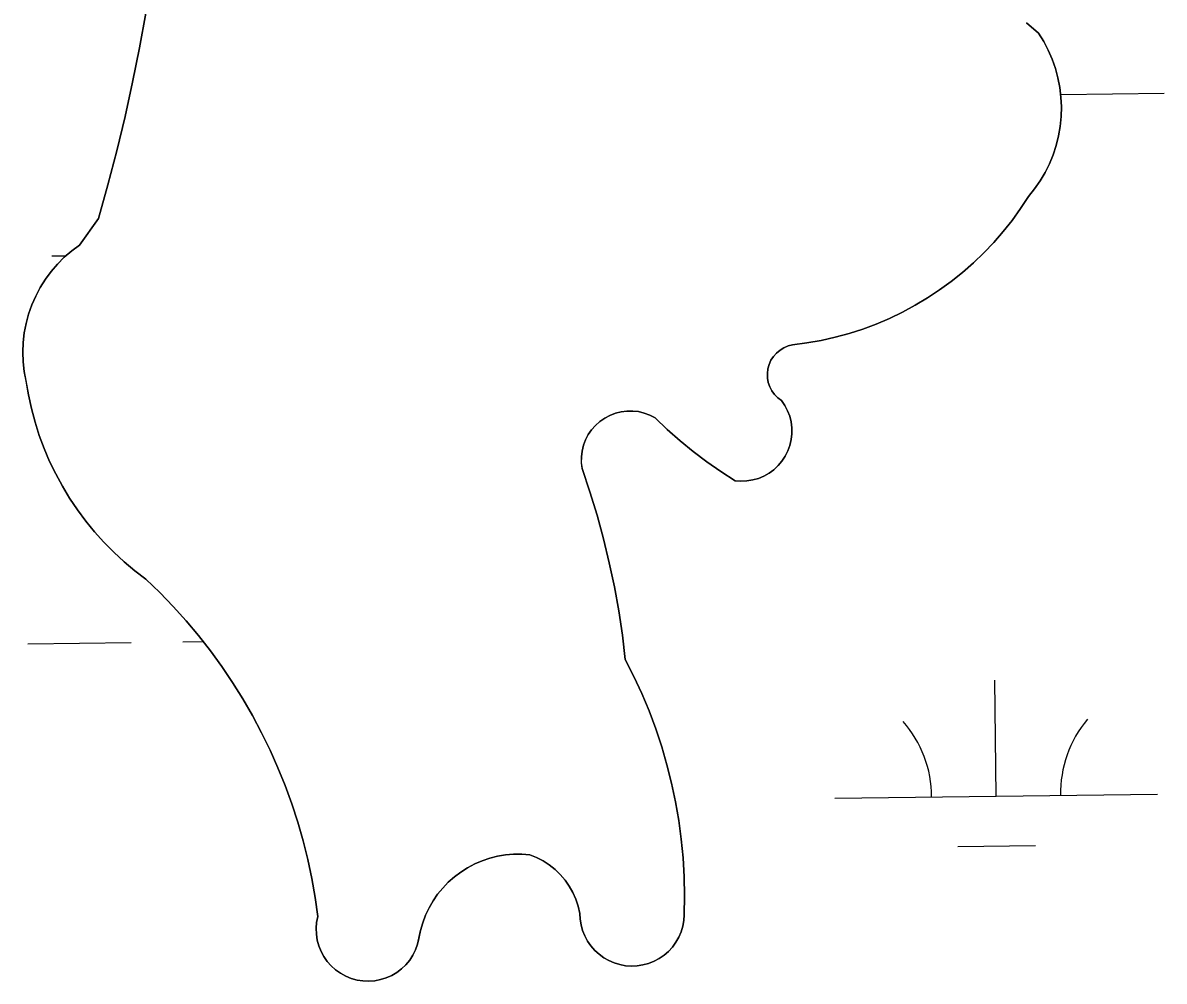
# Model space of a CAD drawing. Extents: x 3684037 to 3722149, y 433263 to 459021.
# Drawn here: x 3713780.4 to 3714133.9, y 450009.2 to 450306.2 of the extents above; entities that cross this region are included whole.
import ezdxf

# ---------------------------------------------------------------- set-up
doc = ezdxf.new("R2010")
doc.units = 0
doc.layers.add('V-TOPO-SHOR', color=7, linetype='Continuous')
doc.layers.add('V-WETL-SWMP', color=7, linetype='Continuous')

msp = doc.modelspace()

# ---------------------------------------------------------------- linework, layer by layer
at = {"layer": 'V-TOPO-SHOR'}
for points in [[(3713803.83, 450245.54), (3713806.79, 450256.02), (3713809.55, 450266.55), (3713812.09, 450277.14), (3713814.43, 450287.77), (3713816.56, 450298.45), (3713818.47, 450309.17)], [(3714091.29, 450306.22), (3714095.05, 450302.97), (3714096.64, 450300.39), (3714098.04, 450297.7), (3714099.24, 450294.92), (3714100.24, 450292.07), (3714101.03, 450289.15), (3714101.61, 450286.17), (3714101.96, 450283.17), (3714102.1, 450280.14), (3714102.02, 450277.11), (3714101.72, 450274.1), (3714101.21, 450271.12), (3714100.48, 450268.18), (3714099.54, 450265.3), (3714098.39, 450262.5), (3714097.04, 450259.79), (3714095.5, 450257.18), (3714093.78, 450254.69), (3714091.88, 450252.34), (3714089.44, 450248.6), (3714086.83, 450244.97), (3714084.06, 450241.47), (3714081.14, 450238.09), (3714078.06, 450234.86), (3714074.85, 450231.76), (3714071.49, 450228.82), (3714068, 450226.03), (3714064.39, 450223.4)], [(3713854.37, 450086.2), (3713851.56, 450091.49), (3713848.56, 450096.67), (3713845.39, 450101.75), (3713842.04, 450106.71), (3713838.53, 450111.55), (3713834.84, 450116.27), (3713830.99, 450120.86), (3713826.98, 450125.31), (3713822.83, 450129.61), (3713818.52, 450133.77), (3713815.07, 450136.4), (3713811.76, 450139.19), (3713808.58, 450142.13), (3713805.54, 450145.21), (3713802.64, 450148.44), (3713799.9, 450151.79), (3713797.32, 450155.27), (3713794.91, 450158.87), (3713792.67, 450162.58), (3713790.61, 450166.39), (3713788.72, 450170.29), (3713787.02, 450174.27), (3713785.51, 450178.33), (3713784.19, 450182.46), (3713783.07, 450186.64), (3713782.14, 450190.88), (3713781.42, 450195.15), (3713780.86, 450198.1), (3713780.52, 450201.08), (3713780.41, 450204.09), (3713780.52, 450207.09), (3713780.86, 450210.07), (3713781.42, 450213.03), (3713782.2, 450215.93), (3713783.19, 450218.76), (3713784.39, 450221.52), (3713785.8, 450224.17), (3713787.39, 450226.72), (3713789.18, 450229.13), (3713791.14, 450231.41), (3713793.26, 450233.53), (3713795.54, 450235.49), (3713797.96, 450237.28), (3713803.83, 450245.54)], [(3714064.39, 450223.4), (3714060.67, 450220.93), (3714056.84, 450218.64), (3714052.9, 450216.53), (3714048.88, 450214.6), (3714044.77, 450212.84), (3714040.59, 450211.28), (3714036.34, 450209.91), (3714032.03, 450208.74), (3714027.68, 450207.76), (3714023.28, 450206.98), (3714018.85, 450206.4), (3714017.48, 450206.05), (3714016.16, 450205.51), (3714014.95, 450204.77), (3714013.86, 450203.86), (3714012.92, 450202.79), (3714012.15, 450201.6), (3714011.57, 450200.3), (3714011.19, 450198.94), (3714011.02, 450197.53), (3714011.07, 450196.11), (3714011.32, 450194.71), (3714011.79, 450193.37), (3714012.45, 450192.11), (3714013.29, 450190.97), (3714014.29, 450189.96), (3714015.44, 450189.12), (3714016.46, 450187.61), (3714017.31, 450185.98), (3714017.95, 450184.27), (3714018.39, 450182.49), (3714018.61, 450180.67), (3714018.62, 450178.84), (3714018.41, 450177.02), (3714018, 450175.24), (3714017.37, 450173.52), (3714016.55, 450171.88), (3714015.54, 450170.35), (3714014.35, 450168.96), (3714013.01, 450167.71), (3714011.54, 450166.62), (3714009.94, 450165.72), (3714008.25, 450165.02), (3714006.49, 450164.51), (3714004.68, 450164.22), (3714002.85, 450164.14), (3714001.03, 450164.28), (3713996.58, 450167.11), (3713992.25, 450170.12), (3713988.05, 450173.3), (3713983.98, 450176.65), (3713980.04, 450180.16), (3713976.25, 450183.82), (3713974.63, 450184.65), (3713972.92, 450185.27), (3713971.15, 450185.69), (3713969.34, 450185.89), (3713967.52, 450185.87), (3713965.72, 450185.64), (3713963.96, 450185.19), (3713962.26, 450184.53), (3713960.65, 450183.68), (3713959.16, 450182.64), (3713957.8, 450181.43), (3713956.6, 450180.07), (3713955.57, 450178.57), (3713954.72, 450176.96), (3713954.07, 450175.26), (3713953.64, 450173.49), (3713953.41, 450171.69), (3713953.4, 450169.87), (3713953.62, 450168.06), (3713956.05, 450160.86), (3713958.28, 450153.59), (3713960.28, 450146.26), (3713962.07, 450138.88), (3713963.64, 450131.44), (3713964.99, 450123.96), (3713966.11, 450116.44), (3713967.01, 450108.89), (3713969.67, 450103.66), (3713972.13, 450098.34), (3713974.39, 450092.93), (3713976.44, 450087.43), (3713978.29, 450081.86), (3713979.93, 450076.23), (3713981.36, 450070.54), (3713982.57, 450064.8), (3713983.57, 450059.03), (3713984.35, 450053.21), (3713984.92, 450047.37), (3713985.26, 450041.52), (3713985.39, 450035.65), (3713985.3, 450029.79)], [(3713985.3, 450029.79), (3713985.17, 450027.98), (3713984.83, 450026.2), (3713984.31, 450024.47), (3713983.59, 450022.81), (3713982.69, 450021.24), (3713981.62, 450019.78), (3713980.39, 450018.44), (3713979.02, 450017.26), (3713977.53, 450016.23), (3713975.93, 450015.38), (3713974.25, 450014.71), (3713972.5, 450014.23), (3713970.71, 450013.96), (3713968.9, 450013.88), (3713967.1, 450014), (3713965.32, 450014.33), (3713963.58, 450014.85), (3713961.92, 450015.57), (3713960.35, 450016.46), (3713958.88, 450017.53), (3713957.54, 450018.75), (3713956.35, 450020.11), (3713955.32, 450021.6), (3713954.46, 450023.2), (3713953.79, 450024.88), (3713953.31, 450026.62), (3713953.02, 450028.41), (3713952.94, 450030.22), (3713952.43, 450032.44), (3713951.72, 450034.59), (3713950.79, 450036.67), (3713949.68, 450038.65), (3713948.37, 450040.51), (3713946.89, 450042.23), (3713945.25, 450043.81), (3713943.47, 450045.22), (3713941.56, 450046.44), (3713939.53, 450047.48), (3713937.42, 450048.32), (3713934.93, 450048.52), (3713932.43, 450048.52), (3713929.94, 450048.31), (3713927.48, 450047.91), (3713925.05, 450047.31), (3713922.68, 450046.51), (3713920.39, 450045.53), (3713918.18, 450044.37), (3713916.06, 450043.03), (3713914.07, 450041.52), (3713912.21, 450039.86), (3713910.48, 450038.06), (3713908.9, 450036.12), (3713907.49, 450034.06), (3713906.24, 450031.89), (3713905.18, 450029.63), (3713904.3, 450027.29), (3713903.61, 450024.89), (3713903.12, 450022.44), (3713902.69, 450020.65), (3713902.06, 450018.91), (3713901.24, 450017.27), (3713900.24, 450015.72), (3713899.06, 450014.3), (3713897.73, 450013.03), (3713896.26, 450011.92), (3713894.67, 450010.98), (3713892.99, 450010.23), (3713891.23, 450009.68), (3713889.42, 450009.33), (3713887.58, 450009.2), (3713885.74, 450009.27), (3713883.92, 450009.56), (3713882.14, 450010.05), (3713880.44, 450010.74), (3713878.82, 450011.63), (3713877.31, 450012.69), (3713875.94, 450013.92), (3713874.72, 450015.3), (3713873.66, 450016.81), (3713872.79, 450018.43), (3713872.1, 450020.14), (3713871.62, 450021.92), (3713871.34, 450023.74), (3713871.27, 450025.58), (3713871.42, 450027.42), (3713871.77, 450029.23), (3713870.94, 450035.16), (3713869.91, 450041.05), (3713868.66, 450046.91), (3713867.21, 450052.72), (3713865.57, 450058.48), (3713863.72, 450064.17), (3713861.67, 450069.8), (3713859.43, 450075.35), (3713856.99, 450080.82), (3713854.37, 450086.2)]]:
    msp.add_lwpolyline(points, dxfattribs=at)
at = {"layer": 'V-WETL-SWMP'}
for p, q in [((3714101.94, 450284.01), (3714133.94, 450284.39)), ((3713789.44, 450233.94), (3713793.8, 450233.99)), ((3713781.99, 450113.78), (3713813.99, 450114.15)), ((3713829.99, 450114.34), (3713836.29, 450114.41)), ((3714081.88, 450066.52), (3714081.46, 450102.52)), ((3714031.88, 450065.94), (3714131.88, 450067.1)), ((3714070.06, 450050.95), (3714094.06, 450051.23))]:
    msp.add_line(p, q, dxfattribs=at)
for points in [[(3713818.47, 450309.17), (3713816.56, 450298.45), (3713814.43, 450287.77), (3713812.09, 450277.14)], [(3714016.46, 450187.61), (3714015.44, 450189.12), (3714014.29, 450189.96), (3714013.29, 450190.97), (3714012.45, 450192.11), (3714011.79, 450193.37), (3714011.32, 450194.71), (3714011.07, 450196.11), (3714011.02, 450197.53), (3714011.19, 450198.94), (3714011.57, 450200.3), (3714012.15, 450201.6), (3714012.92, 450202.79), (3714013.86, 450203.86), (3714014.95, 450204.77), (3714016.16, 450205.51), (3714017.48, 450206.05), (3714018.85, 450206.4), (3714023.28, 450206.98), (3714027.68, 450207.76), (3714032.03, 450208.74), (3714036.34, 450209.91), (3714040.59, 450211.28), (3714044.77, 450212.85), (3714048.88, 450214.6), (3714052.91, 450216.53), (3714056.84, 450218.64), (3714060.67, 450220.93), (3714064.39, 450223.4), (3714068, 450226.03), (3714071.49, 450228.82), (3714074.85, 450231.76), (3714078.06, 450234.86), (3714081.14, 450238.1), (3714084.06, 450241.47), (3714086.83, 450244.97), (3714089.44, 450248.6), (3714091.88, 450252.34), (3714093.78, 450254.69), (3714095.5, 450257.18), (3714097.04, 450259.79), (3714098.39, 450262.5), (3714099.54, 450265.3), (3714100.48, 450268.18), (3714101.21, 450271.12), (3714101.72, 450274.1), (3714102.02, 450277.11), (3714102.1, 450280.14), (3714101.96, 450283.17), (3714101.6, 450286.17), (3714101.03, 450289.14), (3714100.24, 450292.07), (3714099.25, 450294.92), (3714098.04, 450297.7), (3714096.64, 450300.39), (3714095.05, 450302.97), (3714091.29, 450306.22)], [(3713812.09, 450277.14), (3713809.55, 450266.55), (3713806.79, 450256.02), (3713803.83, 450245.54), (3713797.96, 450237.28), (3713795.54, 450235.49), (3713793.26, 450233.53), (3713791.14, 450231.41)], [(3713791.14, 450231.41), (3713789.18, 450229.13), (3713787.39, 450226.72), (3713785.79, 450224.17), (3713784.39, 450221.52), (3713783.19, 450218.76), (3713782.2, 450215.93), (3713781.42, 450213.03), (3713780.86, 450210.07), (3713780.52, 450207.09), (3713780.41, 450204.09), (3713780.52, 450201.08), (3713780.86, 450198.1), (3713782.14, 450190.88), (3713783.07, 450186.64), (3713784.19, 450182.46), (3713785.51, 450178.33), (3713787.02, 450174.27), (3713788.72, 450170.29), (3713790.61, 450166.39), (3713792.67, 450162.58), (3713794.91, 450158.87), (3713797.33, 450155.27), (3713799.9, 450151.79), (3713802.64, 450148.44), (3713805.54, 450145.21), (3713808.58, 450142.13), (3713811.76, 450139.19), (3713815.08, 450136.4), (3713818.52, 450133.77), (3713822.83, 450129.61), (3713826.98, 450125.31), (3713830.99, 450120.86), (3713834.84, 450116.27), (3713838.53, 450111.55), (3713842.04, 450106.71), (3713845.39, 450101.75), (3713848.57, 450096.67), (3713851.56, 450091.49), (3713854.37, 450086.2), (3713856.99, 450080.82), (3713859.43, 450075.35), (3713861.67, 450069.8), (3713863.72, 450064.17), (3713865.57, 450058.48), (3713867.21, 450052.72), (3713868.66, 450046.91), (3713869.91, 450041.05), (3713870.94, 450035.16), (3713871.77, 450029.23), (3713871.42, 450027.42), (3713871.27, 450025.58), (3713871.34, 450023.74), (3713871.62, 450021.92), (3713872.1, 450020.14), (3713872.79, 450018.43), (3713873.66, 450016.81), (3713874.72, 450015.3), (3713875.94, 450013.92), (3713877.31, 450012.69), (3713878.82, 450011.63), (3713880.44, 450010.74), (3713882.14, 450010.05), (3713883.92, 450009.56), (3713885.74, 450009.27), (3713887.58, 450009.2), (3713889.42, 450009.33), (3713891.23, 450009.68), (3713892.99, 450010.23), (3713894.67, 450010.98), (3713896.26, 450011.92), (3713897.73, 450013.03), (3713899.06, 450014.3), (3713900.24, 450015.72), (3713901.24, 450017.27), (3713902.07, 450018.91), (3713902.69, 450020.65), (3713903.61, 450024.89), (3713904.3, 450027.29), (3713905.18, 450029.63), (3713906.24, 450031.89), (3713907.49, 450034.06), (3713908.9, 450036.12), (3713910.48, 450038.06), (3713912.2, 450039.86), (3713914.07, 450041.52), (3713916.07, 450043.03), (3713918.18, 450044.37), (3713920.39, 450045.53), (3713922.68, 450046.52), (3713925.05, 450047.31), (3713927.48, 450047.91), (3713929.94, 450048.32), (3713932.43, 450048.52), (3713934.93, 450048.52), (3713937.42, 450048.32), (3713939.53, 450047.48), (3713941.56, 450046.45), (3713943.47, 450045.22), (3713945.25, 450043.81), (3713946.89, 450042.23)], [(3713946.89, 450042.23), (3713948.37, 450040.51), (3713949.67, 450038.65), (3713950.79, 450036.67), (3713951.72, 450034.59), (3713952.43, 450032.44), (3713952.94, 450030.22), (3713953.02, 450028.41), (3713953.31, 450026.62), (3713953.79, 450024.88), (3713954.46, 450023.2), (3713955.32, 450021.6), (3713956.35, 450020.11), (3713957.54, 450018.75), (3713958.88, 450017.53), (3713960.34, 450016.46), (3713961.92, 450015.57), (3713963.58, 450014.85), (3713965.32, 450014.33), (3713967.1, 450014), (3713968.9, 450013.88), (3713970.71, 450013.95), (3713972.5, 450014.23), (3713974.25, 450014.71), (3713975.93, 450015.38), (3713977.53, 450016.23), (3713979.02, 450017.26), (3713980.39, 450018.44), (3713981.62, 450019.78), (3713982.69, 450021.24), (3713983.59, 450022.81), (3713984.31, 450024.47), (3713984.84, 450026.2), (3713985.17, 450027.98), (3713985.3, 450029.79), (3713985.39, 450035.65), (3713985.26, 450041.52), (3713984.92, 450047.37), (3713984.35, 450053.21), (3713983.57, 450059.03), (3713982.57, 450064.8), (3713981.36, 450070.54), (3713979.93, 450076.23), (3713978.29, 450081.86), (3713976.44, 450087.43), (3713974.39, 450092.93), (3713972.13, 450098.34), (3713969.67, 450103.66), (3713967.01, 450108.89), (3713966.11, 450116.44), (3713964.99, 450123.96), (3713963.64, 450131.44), (3713962.07, 450138.88), (3713960.28, 450146.26), (3713958.28, 450153.59), (3713956.05, 450160.86), (3713953.62, 450168.06), (3713953.41, 450169.87), (3713953.41, 450171.69), (3713953.64, 450173.49), (3713954.08, 450175.26), (3713954.72, 450176.96), (3713955.57, 450178.57), (3713956.6, 450180.07), (3713957.8, 450181.43), (3713959.16, 450182.64), (3713960.65, 450183.68), (3713962.26, 450184.53), (3713963.96, 450185.19), (3713965.72, 450185.64), (3713967.52, 450185.87), (3713969.34, 450185.89), (3713971.15, 450185.69), (3713972.92, 450185.27), (3713974.63, 450184.65), (3713976.25, 450183.82), (3713980.04, 450180.16), (3713983.98, 450176.65), (3713988.05, 450173.3), (3713992.25, 450170.12), (3713996.58, 450167.11), (3714001.03, 450164.28), (3714002.85, 450164.14), (3714004.68, 450164.22), (3714006.49, 450164.51), (3714008.25, 450165.02), (3714009.94, 450165.72), (3714011.54, 450166.62), (3714013.01, 450167.71), (3714014.35, 450168.96), (3714015.54, 450170.35), (3714016.55, 450171.88), (3714017.37, 450173.52), (3714018, 450175.24), (3714018.42, 450177.02), (3714018.62, 450178.84), (3714018.61, 450180.67), (3714018.39, 450182.49), (3714017.95, 450184.27), (3714017.31, 450185.98), (3714016.46, 450187.61)]]:
    msp.add_lwpolyline(points, dxfattribs=at)
for centre, start, end in [((3714026.64, 450066.35), 359.8949, 41.4385), ((3714137.11, 450067.64), 139.8949, 181.4385)]:
    msp.add_arc(centre, 35.25, start, end, dxfattribs=at)

doc.saveas('drawing.dxf')
